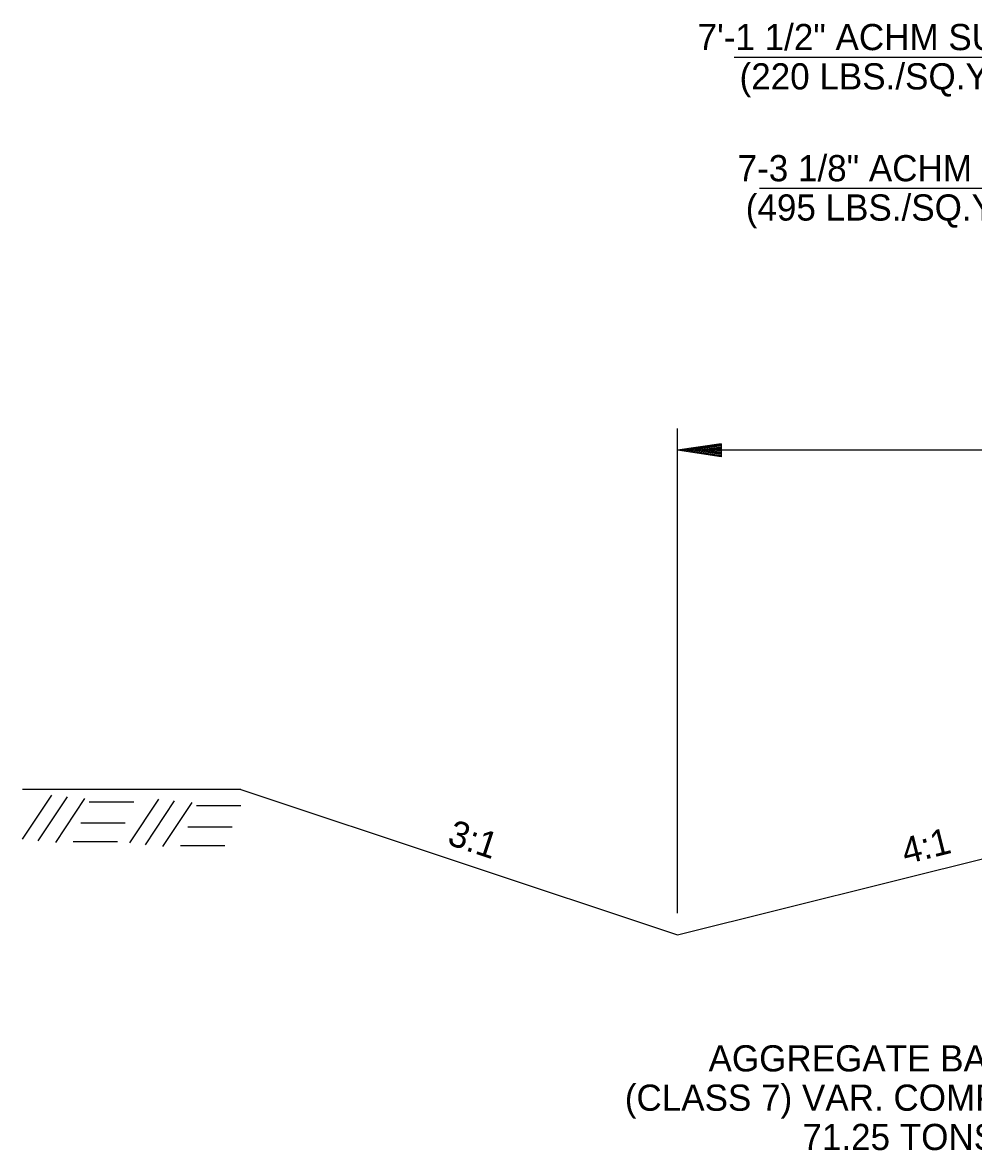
# Model space of a CAD drawing. Extents: x 2263886 to 2266026, y -3122850 to -3121850.
# Drawn here: x 2265548.6 to 2265570.38, y -3122417.04 to -3122391.21 of the extents above; entities that cross this region are included whole.
import ezdxf

# ---------------------------------------------------------------- set-up
doc = ezdxf.new("R2010")
doc.units = 0
doc.layers.add('R_Border Prem', color=7, linetype='Continuous')

msp = doc.modelspace()

# ---------------------------------------------------------------- linework, layer by layer
at = {"layer": 'R_Border Prem'}
for p, q in [((2265581.473, -3122392.007), (2265564.897, -3122392.007)), ((2265581.339, -3122395.006), (2265565.474, -3122395.006)), ((2265563.599, -3122411.603), (2265563.599, -3122400.503)), ((2265564.599, -3122400.853), (2265563.599, -3122401.003)), ((2265581.599, -3122401.003), (2265563.599, -3122401.003)), ((2265564.599, -3122401.153), (2265563.599, -3122401.003)), ((2265564.599, -3122400.878), (2265563.766, -3122401.003)), ((2265564.599, -3122401.128), (2265563.766, -3122401.003)), ((2265564.599, -3122400.904), (2265563.938, -3122401.003)), ((2265564.599, -3122401.103), (2265563.938, -3122401.003)), ((2265564.599, -3122400.929), (2265564.105, -3122401.003)), ((2265564.599, -3122401.078), (2265564.105, -3122401.003)), ((2265564.599, -3122400.955), (2265564.274, -3122401.003)), ((2265564.599, -3122401.052), (2265564.274, -3122401.003)), ((2265564.599, -3122400.98), (2265564.441, -3122401.003)), ((2265564.599, -3122401.027), (2265564.441, -3122401.003)), ((2265564.599, -3122400.853), (2265564.599, -3122401.153)), ((2265553.599, -3122408.77), (2265548.599, -3122408.77)), ((2265553.599, -3122408.77), (2265563.599, -3122412.103)), ((2265548.599, -3122409.908), (2265549.267, -3122408.901)), ((2265548.958, -3122409.947), (2265549.626, -3122408.94)), ((2265549.359, -3122409.986), (2265550.027, -3122408.979)), ((2265550.127, -3122409.053), (2265551.145, -3122409.053)), ((2265551.053, -3122409.997), (2265551.72, -3122408.99)), ((2265551.412, -3122410.036), (2265552.079, -3122409.029)), ((2265551.813, -3122410.074), (2265552.48, -3122409.067)), ((2265552.581, -3122409.142), (2265553.599, -3122409.142)), ((2265549.931, -3122409.539), (2265550.949, -3122409.539)), ((2265552.385, -3122409.627), (2265553.403, -3122409.627)), ((2265549.759, -3122409.966), (2265550.777, -3122409.966)), ((2265552.213, -3122410.054), (2265553.231, -3122410.054)), ((2265563.599, -3122412.103), (2265570.889, -3122410.281))]:
    msp.add_line(p, q, dxfattribs=at)

# ---------------------------------------------------------------- texts
for s, p in [('7\'-1 1/2" ACHM SURFACE COURSE (1/2")', (2265564.059, -3122391.841)), ('(220 LBS./SQ.YD.) & TACK COAT', (2265565.02, -3122392.741)), ('7-3 1/8" ACHM BINDER COURSE (1")', (2265564.976, -3122394.844)), ('(495 LBS./SQ.YD.) & TACK COAT', (2265565.162, -3122395.744)), ('AGGREGATE BASE COURSE', (2265564.31, -3122415.229)), ('(CLASS 7) VAR. COMPACTED DEPTH', (2265562.392, -3122416.129)), ('71.25 TONS/STA.', (2265566.459, -3122417.029))]:
    msp.add_text(s, height=0.6, dxfattribs=at).set_placement(p)
for s, rotation, p in [('3:1', 341.5651, (2265558.3, -3122410.02)), ('4:1', 14.0362, (2265568.821, -3122410.488))]:
    msp.add_text(s, height=0.6, rotation=rotation, dxfattribs=at).set_placement(p)

doc.saveas('drawing.dxf')
